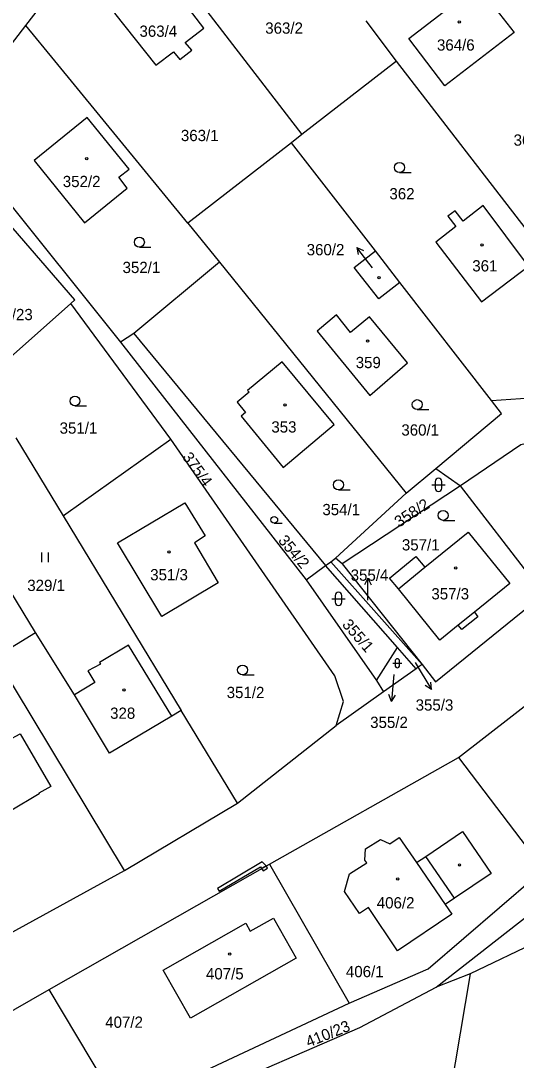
# Model space of a CAD drawing. Extents: x -757266 to -753360, y -1162585 to -1157740.
# Drawn here: x -754430.7 to -754355.9, y -1160935.6 to -1160778.7 of the extents above; entities that cross this region are included whole.
import ezdxf

# ---------------------------------------------------------------- set-up
doc = ezdxf.new("R2010")
doc.units = 0
for name, color, linetype in [('Hranice parcel', 7, 'Continuous'), ('Parcelní čísla', 7, 'Continuous'), ('Pop  PČ popisy', 7, 'Continuous'), ('Vnitřní kresba', 7, 'Continuous'), ('Věcná břemena k části', 7, 'Continuous'), ('Značky budov', 7, 'Continuous'), ('Značky kultur', 7, 'Continuous')]:
    doc.layers.add(name, color=color, linetype=linetype)

msp = doc.modelspace()

# ---------------------------------------------------------------- linework, layer by layer
at = {"layer": 'Hranice parcel'}
for p, q in [((-754429.94, -1160779.4), (-754415.64, -1160760.81)), ((-754425.55, -1160784.75), (-754429.94, -1160779.4)), ((-754374.01, -1160784.8), (-754378.59, -1160778.7)), ((-754405.49, -1160809.22), (-754425.55, -1160784.75)), ((-754374.01, -1160784.8), (-754388.29, -1160795.88)), ((-754353.71, -1160811.06), (-754374.01, -1160784.8)), ((-754389.85, -1160797.1), (-754405.49, -1160809.22)), ((-754388.29, -1160795.88), (-754389.85, -1160797.1)), ((-754377.18, -1160813.43), (-754389.85, -1160797.1)), ((-754437.05, -1160800.48), (-754415.64, -1160827.19)), ((-754405.49, -1160809.22), (-754400.72, -1160815.11)), ((-754373.48, -1160818.2), (-754377.18, -1160813.43)), ((-754400.72, -1160815.11), (-754413.63, -1160825.87)), ((-754400.72, -1160815.11), (-754372.57, -1160850)), ((-754359.66, -1160836), (-754373.48, -1160818.2)), ((-754434.13, -1160831.09), (-754423.16, -1160821.35)), ((-754408.07, -1160841.82), (-754423.16, -1160821.35)), ((-754413.63, -1160825.87), (-754415.64, -1160827.19)), ((-754413.63, -1160825.87), (-754384.71, -1160860.92)), ((-754415.64, -1160827.19), (-754387.62, -1160863.04)), ((-754359.66, -1160836), (-754335.88, -1160834.37)), ((-754431.46, -1160841.65), (-754424.32, -1160853.42)), ((-754372.57, -1160850), (-754368.07, -1160846.25)), ((-754368.07, -1160846.25), (-754364.33, -1160848.87)), ((-754364.33, -1160848.87), (-754382.2, -1160860.65)), ((-754383.2, -1160859.82), (-754372.57, -1160850)), ((-754424.32, -1160853.42), (-754406.48, -1160882.8)), ((-754383.9, -1160860.33), (-754383.2, -1160859.82)), ((-754382.2, -1160860.65), (-754383.2, -1160859.82)), ((-754387.62, -1160863.04), (-754384.71, -1160860.92)), ((-754373.85, -1160873.29), (-754384.71, -1160860.92)), ((-754370.13, -1160875.83), (-754383.9, -1160860.33)), ((-754382.2, -1160860.65), (-754370.13, -1160875.83)), ((-754387.62, -1160863.04), (-754377.03, -1160878.28)), ((-754377.03, -1160878.28), (-754373.85, -1160873.29)), ((-754371.05, -1160876.48), (-754373.85, -1160873.29)), ((-754371.05, -1160876.48), (-754375.99, -1160879.98)), ((-754377.03, -1160878.28), (-754375.99, -1160879.98)), ((-754375.99, -1160879.98), (-754383.13, -1160885.05)), ((-754397.99, -1160896.78), (-754406.48, -1160882.8)), ((-754397.99, -1160896.78), (-754383.13, -1160885.05)), ((-754393.19, -1160905.97), (-754364.64, -1160889.9)), ((-754364.64, -1160889.9), (-754351.82, -1160906.81)), ((-754415.04, -1160906.92), (-754397.99, -1160896.78)), ((-754324.39, -1160904.15), (-754362.91, -1160922.53)), ((-754432.45, -1160916.49), (-754415.04, -1160906.92)), ((-754426.4, -1160924.9), (-754393.19, -1160905.97)), ((-754393.19, -1160905.97), (-754381.15, -1160926.96)), ((-754368.03, -1160924.54), (-754350.86, -1160911.13)), ((-754362.91, -1160922.53), (-754368.03, -1160924.54)), ((-754477, -1160953.6), (-754426.4, -1160924.9)), ((-754416.4, -1160941.65), (-754426.4, -1160924.9)), ((-754404.21, -1160937.76), (-754381.15, -1160926.96))]:
    msp.add_line(p, q, dxfattribs=at)
for points in [[(-754415.64, -1160760.81), (-754413.58, -1160762.98), (-754388.29, -1160795.88)], [(-754404.89, -1160783.16), (-754405.92, -1160781.96), (-754403.09, -1160779.81), (-754409.21, -1160771.77), (-754416.57, -1160777.55), (-754410.34, -1160785.38), (-754407.65, -1160783.38), (-754406.71, -1160784.53), (-754404.89, -1160783.16)], [(-754361.8, -1160773.37), (-754356.24, -1160780.48), (-754366.69, -1160788.5), (-754372.16, -1160781.37), (-754361.8, -1160773.37)], [(-754440.24, -1160794.06), (-754440.1, -1160792.6), (-754429.94, -1160779.4)], [(-754420.67, -1160793.29), (-754428.69, -1160799.79), (-754421.1, -1160809.17), (-754414.64, -1160803.97), (-754415.88, -1160802.32), (-754414.35, -1160801.07), (-754420.67, -1160793.29)], [(-754423.16, -1160821.35), (-754422.54, -1160820.83), (-754443.77, -1160796.29)], [(-754365.04, -1160809.77), (-754368.05, -1160812.11), (-754361.17, -1160821.1), (-754354.09, -1160815.71), (-754360.95, -1160806.6), (-754363.96, -1160808.93), (-754365.17, -1160807.36), (-754366.25, -1160808.21), (-754365.04, -1160809.77)], [(-754373.48, -1160818.2), (-754376.67, -1160820.67), (-754380.38, -1160815.92), (-754377.18, -1160813.43)], [(-754386, -1160825.52), (-754378.04, -1160835.26), (-754372.34, -1160830.3), (-754378.09, -1160823.37), (-754380.93, -1160825.74), (-754383.06, -1160823.08), (-754386, -1160825.52)], [(-754396.25, -1160834.76), (-754398.06, -1160836.25), (-754396.79, -1160837.8), (-754397.46, -1160838.36), (-754391.09, -1160846.11), (-754383.42, -1160839.62), (-754391.25, -1160830.16), (-754396.47, -1160834.48), (-754396.25, -1160834.76)], [(-754368.07, -1160846.25), (-754358.14, -1160837.98), (-754359.66, -1160836)], [(-754333.65, -1160844.15), (-754337.9, -1160838.7), (-754355.25, -1160842.7), (-754364.33, -1160848.87)], [(-754424.32, -1160853.42), (-754423.89, -1160853.11), (-754408.07, -1160841.82)], [(-754383.13, -1160885.05), (-754382.01, -1160881.43), (-754383.29, -1160877.56), (-754408.07, -1160841.82)], [(-754351.76, -1160865.23), (-754353.34, -1160863.19), (-754364.33, -1160848.87)], [(-754409.42, -1160868.58), (-754416.12, -1160857.46), (-754405.94, -1160851.42), (-754402.87, -1160856.45), (-754404.47, -1160857.46), (-754400.9, -1160863.5), (-754409.42, -1160868.58)], [(-754373.71, -1160864.4), (-754375.08, -1160862.81), (-754371.08, -1160859.54), (-754369.73, -1160861.17), (-754363.21, -1160855.88), (-754356.92, -1160863.63), (-754362.24, -1160867.93), (-754361.74, -1160868.63), (-754364.14, -1160870.57), (-754364.71, -1160869.91), (-754367.48, -1160872.15), (-754373.71, -1160864.4)], [(-754384.71, -1160860.92), (-754384.4, -1160860.69), (-754383.9, -1160860.33)], [(-754406.48, -1160882.8), (-754407.92, -1160883.65), (-754414.46, -1160872.92), (-754418.82, -1160875.53), (-754418.65, -1160875.81), (-754420.58, -1160876.78), (-754419.52, -1160878.55), (-754422.61, -1160880.41), (-754428.46, -1160871.03), (-754432.2, -1160864.86), (-754438.29, -1160868.43)], [(-754370.13, -1160875.83), (-754368.11, -1160878.47), (-754351.76, -1160865.23)], [(-754415.04, -1160906.92), (-754434.51, -1160874.69), (-754438.29, -1160868.43)], [(-754364.64, -1160889.9), (-754344.19, -1160873.97), (-754339.23, -1160869.65)], [(-754370.13, -1160875.83), (-754370.74, -1160876.26), (-754371.05, -1160876.48)], [(-754427.96, -1160895.26), (-754427.92, -1160895.37), (-754436.74, -1160900.59), (-754442.12, -1160891.49), (-754433.29, -1160886.28), (-754432.68, -1160887.3), (-754430.79, -1160886.3), (-754426.18, -1160894.23), (-754427.96, -1160895.26)], [(-754381.12, -1160907.42), (-754378.5, -1160905.78), (-754378.79, -1160905.37), (-754378.66, -1160903.68), (-754376.43, -1160902.23), (-754374.99, -1160902.9), (-754373.62, -1160901.94), (-754371, -1160905.74), (-754369.59, -1160904.79), (-754364.02, -1160901.03), (-754359.72, -1160907.36), (-754365.23, -1160911.08), (-754366.66, -1160912.04), (-754365.65, -1160913.51), (-754373.85, -1160919.04), (-754378.24, -1160912.53), (-754379.59, -1160913.44), (-754381.85, -1160910.09), (-754381.12, -1160907.42)], [(-754381.15, -1160926.96), (-754369.22, -1160921.79), (-754353.08, -1160907.89)], [(-754409.21, -1160921.95), (-754396.73, -1160914.86), (-754396.07, -1160916.1), (-754392.59, -1160914.11), (-754389.15, -1160920.15), (-754405.1, -1160929.22), (-754409.21, -1160921.95)], [(-754362.91, -1160922.53), (-754369.61, -1160962.49), (-754379.48, -1161004.84), (-754405.06, -1161107.32), (-754432.71, -1161216.34), (-754463.74, -1161345.43), (-754491.32, -1161447.74)], [(-754403.43, -1160940.99), (-754379.56, -1160930.63), (-754368.03, -1160924.54)]]:
    msp.add_lwpolyline(points, dxfattribs=at)
at = {"layer": 'Pop  PČ popisy'}
for p, q in [((-754378.16, -1160815.26), (-754380.008, -1160812.895)), ((-754380.008, -1160812.895), (-754378.996, -1160813.376)), ((-754380.008, -1160812.895), (-754379.786, -1160813.993)), ((-754377.61, -1160815.97), (-754378.16, -1160815.26)), ((-754378.33, -1160862.829), (-754378.831, -1160863.83)), ((-754378.33, -1160865.83), (-754378.33, -1160862.829)), ((-754378.33, -1160862.829), (-754377.829, -1160863.83)), ((-754378.33, -1160866.13), (-754378.33, -1160865.83)), ((-754371.2, -1160875.56), (-754370.29, -1160877.05)), ((-754370.29, -1160877.05), (-754368.744, -1160879.622)), ((-754374.5, -1160878.44), (-754374.762, -1160881.43)), ((-754374.41, -1160877.33), (-754374.5, -1160878.44)), ((-754368.744, -1160879.622), (-754368.831, -1160878.506)), ((-754368.744, -1160879.622), (-754369.689, -1160879.022)), ((-754374.762, -1160881.43), (-754375.173, -1160880.388)), ((-754374.762, -1160881.43), (-754374.175, -1160880.476))]:
    msp.add_line(p, q, dxfattribs=at)
at = {"layer": 'Vnitřní kresba'}
for p, q in [((-754373.71, -1160864.4), (-754369.73, -1160861.17)), ((-754362.24, -1160867.93), (-754364.71, -1160869.91)), ((-754434.51, -1160874.69), (-754428.46, -1160871.03)), ((-754417.32, -1160889.21), (-754422.61, -1160880.41)), ((-754407.92, -1160883.65), (-754417.32, -1160889.21)), ((-754365.23, -1160911.08), (-754369.59, -1160904.79)), ((-754371, -1160905.74), (-754366.66, -1160912.04))]:
    msp.add_line(p, q, dxfattribs=at)
at = {"layer": 'Věcná břemena k části'}
for points in [[(-754401, -1160909.64), (-754400.74, -1160910.07), (-754394.54, -1160906.36), (-754394.36, -1160906.64), (-754393.66, -1160906.24), (-754394.26, -1160905.61)], [(-754393.66, -1160906.24), (-754394.36, -1160906.64), (-754394.14, -1160906.97), (-754393.45, -1160906.57)]]:
    msp.add_lwpolyline(points, close=True, dxfattribs=at)
at = {"layer": 'Značky budov'}
for centre in [(-754364.5368, -1160778.8792), (-754420.7468, -1160799.4992), (-754361.0868, -1160812.5192), (-754376.6268, -1160817.4692), (-754378.3568, -1160827.0392), (-754390.8168, -1160836.6692), (-754408.3568, -1160858.8492), (-754365.0668, -1160861.2592), (-754415.1368, -1160879.6892), (-754364.4968, -1160906.0792), (-754373.8068, -1160908.1992), (-754399.1568, -1160919.5492)]:
    msp.add_circle(centre, 0.175, dxfattribs=at)
at = {"layer": 'Značky kultur'}
for p, q in [((-754373.553, -1160801.59), (-754371.803, -1160801.59)), ((-754412.803, -1160812.86), (-754411.053, -1160812.86)), ((-754422.523, -1160836.83), (-754420.773, -1160836.83)), ((-754370.883, -1160837.37), (-754369.133, -1160837.37)), ((-754368.661, -1160848.731), (-754366.659, -1160848.731)), ((-754368.161, -1160848.231), (-754368.161, -1160849.232)), ((-754367.159, -1160849.232), (-754367.159, -1160848.231)), ((-754382.763, -1160849.48), (-754381.013, -1160849.48)), ((-754392.445, -1160854.52), (-754391.273, -1160854.52)), ((-754366.973, -1160854.09), (-754365.223, -1160854.09)), ((-754427.501, -1160860.42), (-754427.501, -1160858.92)), ((-754426.5, -1160860.42), (-754426.5, -1160858.92)), ((-754383.751, -1160865.921), (-754381.749, -1160865.921)), ((-754383.251, -1160865.421), (-754383.251, -1160866.422)), ((-754382.249, -1160866.422), (-754382.249, -1160865.421)), ((-754374.215, -1160875.315), (-754374.215, -1160875.986)), ((-754373.545, -1160875.986), (-754373.545, -1160875.315)), ((-754374.551, -1160875.651), (-754373.209, -1160875.651)), ((-754397.233, -1160877.42), (-754395.483, -1160877.42))]:
    msp.add_line(p, q, dxfattribs=at)
for centre, radius in [((-754373.5529, -1160800.8398), 0.75), ((-754412.8029, -1160812.1098), 0.75), ((-754422.5229, -1160836.0798), 0.75), ((-754370.8829, -1160836.6198), 0.75), ((-754382.7629, -1160848.7298), 0.75), ((-754392.4452, -1160854.0174), 0.5025), ((-754366.9729, -1160853.3398), 0.75), ((-754397.2329, -1160876.6698), 0.75)]:
    msp.add_circle(centre, radius, dxfattribs=at)
for centre, radius, start, end in [((-754367.66, -1160848.2309), 0.5, 0, 180), ((-754367.66, -1160849.2309), 0.5, 180, 359.987886), ((-754382.75, -1160865.4209), 0.5, 0, 180), ((-754382.75, -1160866.4209), 0.5, 180, 359.987886), ((-754373.88, -1160875.3156), 0.335, 0, 180), ((-754373.88, -1160875.9856), 0.335, 180, 359.987886)]:
    msp.add_arc(centre, radius, start, end, dxfattribs=at)

# ---------------------------------------------------------------- texts
at = {"layer": 'Parcelní čísla'}
for s, p in [('363/4', (-754412.79, -1160781.12)), ('363/2', (-754393.81, -1160780.65)), ('364/6', (-754367.9, -1160783.2)), ('363/1', (-754406.54, -1160796.86)), ('364/1', (-754356.33, -1160797.55)), ('352/2', (-754424.36, -1160803.8)), ('362', (-754375.07, -1160805.65)), ('360/2', (-754387.557, -1160814.09)), ('352/1', (-754415.34, -1160816.77)), ('361', (-754362.57, -1160816.53)), ('312/23', (-754435.85, -1160823.88)), ('359', (-754380.16, -1160831.12)), ('351/1', (-754424.84, -1160841.01)), ('353', (-754392.89, -1160840.84)), ('360/1', (-754373.27, -1160841.3)), ('354/1', (-754385.19, -1160853.31)), ('357/1', (-754373.19, -1160858.63)), ('351/3', (-754411.17, -1160863.14)), ('355/4', (-754380.918, -1160863.2)), ('329/1', (-754429.72, -1160864.75)), ('357/3', (-754368.738, -1160866.02)), ('351/2', (-754399.63, -1160880.91)), ('355/3', (-754371.118, -1160882.8)), ('328', (-754417.22, -1160884.04)), ('355/2', (-754377.977, -1160885.418)), ('406/2', (-754376.98, -1160912.65)), ('407/5', (-754402.758, -1160923.36)), ('406/1', (-754381.64, -1160923.03)), ('407/2', (-754417.96, -1160930.67))]:
    msp.add_text(s, height=1.7, dxfattribs=at).set_placement(p)
for s, rotation, p in [('375/4', 306, (-754406.407, -1160844.559)), ('358/2', 33, (-754373.623, -1160855.209)), ('354/2', 310, (-754391.961, -1160857.176)), ('355/1', 311, (-754382.311, -1160869.877)), ('410/23', 21.999997, (-754387.281, -1160933.648))]:
    msp.add_text(s, height=1.7, rotation=rotation, dxfattribs=at).set_placement(p)

doc.saveas('drawing.dxf')
